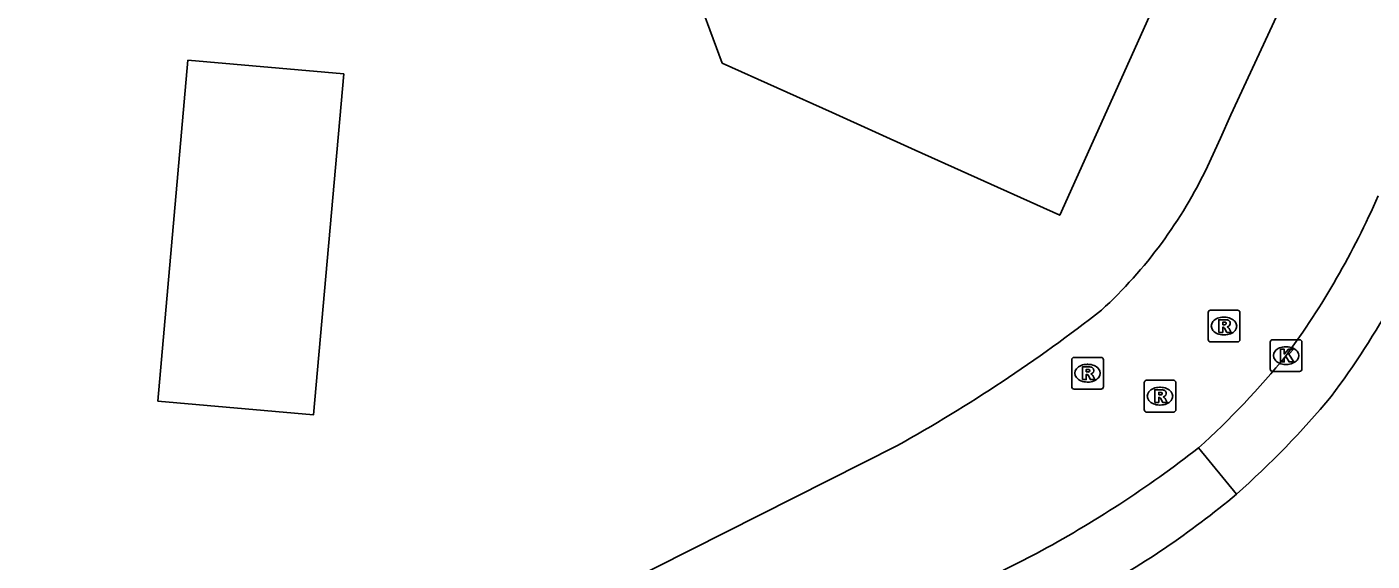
# Model space of a CAD drawing. Extents: x 162722 to 165099, y 384721 to 386283.
# Drawn here: x 163997.53 to 164039.98, y 385139.03 to 385155.88 of the extents above; entities that cross this region are included whole.
import ezdxf

# ---------------------------------------------------------------- set-up
doc = ezdxf.new("R2010")
doc.units = 0
for name, color, linetype in [('IMGEO_Kolk', 7, 'Continuous'), ('IMGEO_Pand', 7, 'Continuous'), ('IMGEO_Rijbaan_lokaal_gesloten', 7, 'Continuous'), ('IMGEO_Rioolput', 7, 'Continuous'), ('IMGEO_Voetpad_open', 7, 'Continuous')]:
    doc.layers.add(name, color=color, linetype=linetype)

msp = doc.modelspace()

# ---------------------------------------------------------------- linework, layer by layer
at = {"layer": 'IMGEO_Kolk'}
for p, q in [((164036.843, 385146.017), (164037.695, 385146.017)), ((164036.768, 385145.091), (164036.768, 385145.943)), ((164037.256, 385145.797), (164037.281, 385145.797)), ((164037.769, 385145.943), (164037.769, 385145.091)), ((164037.279, 385145.237), (164037.254, 385145.237)), ((164037.695, 385145.017), (164036.843, 385145.017))]:
    msp.add_line(p, q, dxfattribs=at)
for points in [[(164036.843, 385146.017), (164037.695, 385146.017)], [(164036.768, 385145.091), (164036.768, 385145.943)], [(164037.089, 385145.717), (164037.212, 385145.717), (164037.212, 385145.566), (164037.342, 385145.717), (164037.506, 385145.717), (164037.36, 385145.566), (164037.513, 385145.317), (164037.361, 385145.317), (164037.276, 385145.481), (164037.212, 385145.414), (164037.212, 385145.317), (164037.089, 385145.317), (164037.089, 385145.717)], [(164037.769, 385145.943), (164037.769, 385145.091)], [(164037.695, 385145.017), (164036.843, 385145.017)]]:
    msp.add_lwpolyline(points, dxfattribs=at)
for centre, start, end in [((164036.845, 385145.941), 91.552, 178.448), ((164036.845, 385145.941), 91.552, 178.448), ((164037.693, 385145.941), 1.552, 88.448), ((164037.693, 385145.941), 1.552, 88.448), ((164036.845, 385145.093), 181.552, 268.448), ((164036.845, 385145.093), 181.552, 268.448), ((164037.693, 385145.093), 271.552, 358.448), ((164037.693, 385145.093), 271.552, 358.448)]:
    msp.add_arc(centre, 0.0765, start, end, dxfattribs=at)
for centre, major_axis, ratio, start_param, end_param in [((164037.255, 385145.517), (-0.387, 0.002), 0.722429, 4.712389, 7.853982), ((164037.28, 385145.517), (-0.39, 0.002), 0.717154, 1.570796, 4.712389)]:
    msp.add_ellipse(centre, major_axis=major_axis, ratio=ratio, start_param=start_param, end_param=end_param, dxfattribs=at)
at = {"layer": 'IMGEO_Pand'}
for points in [[(164019.476, 385154.742), (164018.52, 385157.342), (164014.811, 385159.012), (164016.741, 385163.298), (164018.794, 385167.856), (164022.613, 385166.136), (164022.31, 385165.462), (164027.465, 385163.141), (164027.993, 385164.312), (164035.144, 385161.091), (164030.125, 385149.945), (164025.567, 385151.998), (164022.941, 385153.181), (164019.476, 385154.742)], [(164001.662, 385144.082), (164002.611, 385154.833), (164007.53, 385154.399), (164006.58, 385143.648), (164001.662, 385144.082)]]:
    msp.add_lwpolyline(points, dxfattribs=at)
at = {"layer": 'IMGEO_Rijbaan_lokaal_gesloten'}
for points in [[(164034.788, 385151.483), (164035.203, 385152.376), (164035.523, 385153.106), (164037.924, 385158.288), (164039.57, 385161.899)], [(163964.943, 385112.381), (164000, 385130.066), (164025.009, 385142.682)], [(164021.941, 385135.467), (164026.599, 385137.858), (164029.39, 385139.278)]]:
    msp.add_lwpolyline(points, dxfattribs=at)
for centre, radius, start, end in [((164021.408, 385157.859), 14.822, 312.6206, 334.5227), ((164016.372, 385160.925), 25.963, 323.5972, 336.4559), ((164000.745, 385186.232), 49.853, 299.1242, 308.009), ((164016.153, 385162.773), 27.27, 312.3052, 320.7442), ((164012.194, 385171.33), 36.374, 298.2128, 307.8397)]:
    msp.add_arc(centre, radius, start, end, dxfattribs=at)
at = {"layer": 'IMGEO_Rioolput'}
for p, q in [((164034.809, 385146.023), (164034.809, 385146.875)), ((164034.884, 385146.949), (164035.736, 385146.949)), ((164035.81, 385146.875), (164035.81, 385146.023)), ((164035.297, 385146.729), (164035.322, 385146.729)), ((164035.32, 385146.169), (164035.295, 385146.169)), ((164035.736, 385145.949), (164034.884, 385145.949)), ((164030.502, 385144.535), (164030.502, 385145.387)), ((164030.577, 385145.461), (164031.429, 385145.461)), ((164030.99, 385145.241), (164031.015, 385145.241)), ((164031.503, 385145.387), (164031.503, 385144.535)), ((164032.864, 385144.737), (164033.716, 385144.737)), ((164031.429, 385144.461), (164030.577, 385144.461)), ((164031.013, 385144.681), (164030.988, 385144.681)), ((164032.789, 385143.811), (164032.789, 385144.663)), ((164033.277, 385144.517), (164033.302, 385144.517)), ((164033.79, 385144.663), (164033.79, 385143.811)), ((164033.3, 385143.957), (164033.275, 385143.957)), ((164033.716, 385143.737), (164032.864, 385143.737))]:
    msp.add_line(p, q, dxfattribs=at)
for points in [[(164034.809, 385146.023), (164034.809, 385146.875)], [(164034.884, 385146.949), (164035.736, 385146.949)], [(164035.81, 385146.875), (164035.81, 385146.023)], [(164035.398, 385146.647), (164035.146, 385146.649), (164035.146, 385146.249)], [(164035.146, 385146.249), (164035.27, 385146.249), (164035.27, 385146.411), (164035.281, 385146.411)], [(164035.324, 385146.568), (164035.27, 385146.568), (164035.27, 385146.487)], [(164035.27, 385146.487), (164035.322, 385146.487)], [(164035.328, 385146.382), (164035.399, 385146.249), (164035.539, 385146.249), (164035.474, 385146.375)], [(164035.736, 385145.949), (164034.884, 385145.949)], [(164030.502, 385144.535), (164030.502, 385145.387)], [(164030.577, 385145.461), (164031.429, 385145.461)], [(164031.091, 385145.159), (164030.839, 385145.161), (164030.839, 385144.761)], [(164031.503, 385145.387), (164031.503, 385144.535)], [(164030.839, 385144.761), (164030.963, 385144.761), (164030.963, 385144.923), (164030.974, 385144.923)], [(164031.017, 385145.08), (164030.963, 385145.08), (164030.963, 385144.999)], [(164030.963, 385144.999), (164031.015, 385144.999)], [(164031.021, 385144.894), (164031.092, 385144.761), (164031.232, 385144.761), (164031.167, 385144.887)], [(164032.864, 385144.737), (164033.716, 385144.737)], [(164031.429, 385144.461), (164030.577, 385144.461)], [(164032.789, 385143.811), (164032.789, 385144.663)], [(164033.378, 385144.435), (164033.126, 385144.437), (164033.126, 385144.037)], [(164033.304, 385144.356), (164033.25, 385144.356), (164033.25, 385144.275)], [(164033.25, 385144.275), (164033.302, 385144.275)], [(164033.79, 385144.663), (164033.79, 385143.811)], [(164033.126, 385144.037), (164033.25, 385144.037), (164033.25, 385144.199), (164033.261, 385144.199)], [(164033.308, 385144.17), (164033.379, 385144.037), (164033.519, 385144.037), (164033.454, 385144.163)], [(164033.716, 385143.737), (164032.864, 385143.737)]]:
    msp.add_lwpolyline(points, dxfattribs=at)
for centre, radius, start, end in [((164034.886, 385146.873), 0.0765, 91.552, 178.448), ((164034.886, 385146.873), 0.0765, 91.552, 178.448), ((164035.734, 385146.873), 0.0765, 1.552, 88.448), ((164035.734, 385146.873), 0.0765, 1.552, 88.448), ((164035.28, 385146.358), 0.0533, 26.0293, 88.6989), ((164035.306, 385146.676), 0.19, 274.7715, 282.9687), ((164035.33, 385146.472), 0.0964, 77.0061, 93.1865), ((164035.344, 385146.529), 0.0378, 276.6634, 79.6772), ((164035.397, 385146.537), 0.109, 350.3612, 89.416), ((164035.395, 385146.537), 0.112, 277.5842, 350.9817), ((164035.379, 385146.322), 0.108, 29.5134, 73.7905), ((164034.886, 385146.025), 0.0765, 181.552, 268.448), ((164034.886, 385146.025), 0.0765, 181.552, 268.448), ((164035.734, 385146.025), 0.0765, 271.552, 358.448), ((164035.734, 385146.025), 0.0765, 271.552, 358.448), ((164030.579, 385145.385), 0.0765, 91.552, 178.448), ((164030.579, 385145.385), 0.0765, 91.552, 178.448), ((164031.09, 385145.049), 0.109, 350.3612, 89.416), ((164031.427, 385145.385), 0.0765, 1.552, 88.448), ((164031.427, 385145.385), 0.0765, 1.552, 88.448), ((164030.973, 385144.87), 0.0533, 26.0293, 88.6989), ((164030.999, 385145.188), 0.19, 274.7715, 282.9687), ((164031.023, 385144.984), 0.0964, 77.0061, 93.1865), ((164031.037, 385145.041), 0.0378, 276.6634, 79.6772), ((164031.088, 385145.049), 0.112, 277.5842, 350.9817), ((164031.072, 385144.834), 0.108, 29.5134, 73.7905), ((164032.866, 385144.661), 0.0765, 91.552, 178.448), ((164032.866, 385144.661), 0.0765, 91.552, 178.448), ((164033.714, 385144.661), 0.0765, 1.552, 88.448), ((164033.714, 385144.661), 0.0765, 1.552, 88.448), ((164030.579, 385144.537), 0.0765, 181.552, 268.448), ((164030.579, 385144.537), 0.0765, 181.552, 268.448), ((164031.427, 385144.537), 0.0765, 271.552, 358.448), ((164031.427, 385144.537), 0.0765, 271.552, 358.448), ((164033.286, 385144.464), 0.19, 274.7715, 282.9687), ((164033.31, 385144.26), 0.0964, 77.0061, 93.1865), ((164033.324, 385144.317), 0.0378, 276.6634, 79.6772), ((164033.377, 385144.325), 0.109, 350.3612, 89.416), ((164033.375, 385144.325), 0.112, 277.5842, 350.9817), ((164033.26, 385144.146), 0.0533, 26.0293, 88.6989), ((164033.359, 385144.11), 0.108, 29.5134, 73.7905), ((164032.866, 385143.813), 0.0765, 181.552, 268.448), ((164032.866, 385143.813), 0.0765, 181.552, 268.448), ((164033.714, 385143.813), 0.0765, 271.552, 358.448), ((164033.714, 385143.813), 0.0765, 271.552, 358.448)]:
    msp.add_arc(centre, radius, start, end, dxfattribs=at)
for centre, major_axis, ratio, start_param, end_param in [((164035.296, 385146.449), (-0.387, 0.002), 0.722429, 4.712389, 7.853982), ((164035.321, 385146.449), (-0.39, 0.002), 0.717154, 1.570796, 4.712389), ((164030.989, 385144.961), (-0.387, 0.002), 0.722429, 4.712389, 7.853982), ((164031.014, 385144.961), (-0.39, 0.002), 0.717154, 1.570796, 4.712389), ((164033.276, 385144.237), (-0.387, 0.002), 0.722429, 4.712389, 7.853982), ((164033.301, 385144.237), (-0.39, 0.002), 0.717154, 1.570796, 4.712389)]:
    msp.add_ellipse(centre, major_axis=major_axis, ratio=ratio, start_param=start_param, end_param=end_param, dxfattribs=at)
at = {"layer": 'IMGEO_Voetpad_open'}
msp.add_lwpolyline([(164034.508, 385142.605), (164035.701, 385141.146)], dxfattribs=at)
for centre, radius, start, end in [((164015.003, 385161.83), 29.513, 323.3909, 337.649), ((164016.769, 385162.514), 28.549, 311.5413, 320.1745), ((164018.634, 385161.403), 26.488, 297.8066, 310.1163)]:
    msp.add_arc(centre, radius, start, end, dxfattribs=at)

doc.saveas('drawing.dxf')
